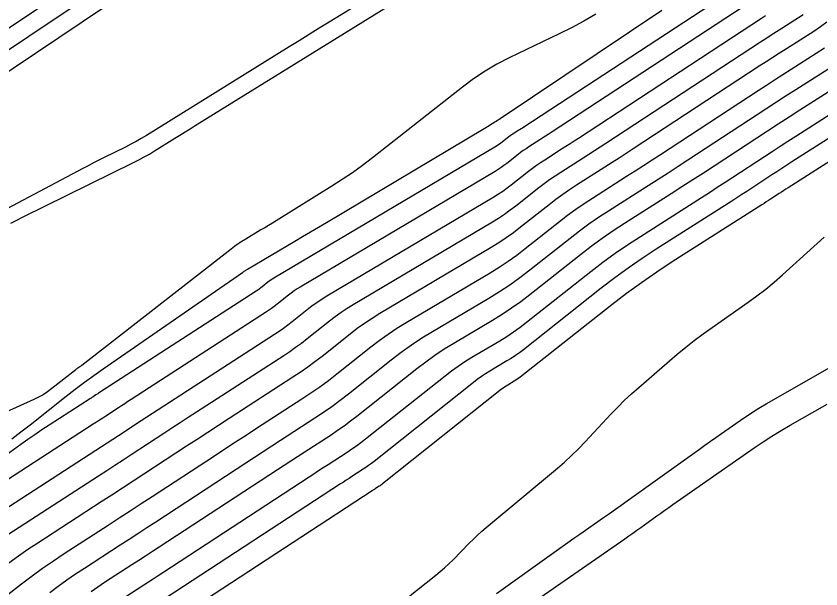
# Model space of a CAD drawing. Extents: x 1768942 to 1774819, y 723037 to 732099.
# Drawn here: x 1770301 to 1770364.5, y 726314.7 to 726359.9 of the extents above; entities that cross this region are included whole.
import ezdxf

# ---------------------------------------------------------------- set-up
doc = ezdxf.new("R2010")
doc.units = 0
doc.layers.add('R_Contours', color=7, linetype='Continuous')

msp = doc.modelspace()

# ---------------------------------------------------------------- linework, layer by layer
at = {"layer": 'R_Contours'}
for points in [[(1770360.018, 726363.543), (1770341.071, 726351.133), (1770340.964, 726351.063), (1770340.857, 726350.994), (1770340.75, 726350.925), (1770340.643, 726350.857), (1770340.213, 726350.583), (1770340.107, 726350.513), (1770340.002, 726350.441), (1770339.9, 726350.366), (1770339.799, 726350.289), (1770339.364, 726349.946), (1770339.257, 726349.864), (1770339.148, 726349.786), (1770339.036, 726349.712), (1770338.921, 726349.641), (1770321.343, 726339.213), (1770321.221, 726339.137), (1770321.101, 726339.058), (1770320.985, 726338.975), (1770320.871, 726338.887), (1770320.42, 726338.53), (1770320.306, 726338.442), (1770320.191, 726338.356), (1770320.073, 726338.274), (1770319.953, 726338.195), (1770307.499, 726330.132), (1770307.447, 726330.099), (1770307.394, 726330.065), (1770307.342, 726330.031), (1770307.29, 726329.997), (1770307.082, 726329.86), (1770307.03, 726329.826), (1770306.978, 726329.792), (1770306.925, 726329.758), (1770306.873, 726329.725), (1770303.597, 726327.606), (1770303.036, 726327.238), (1770302.48, 726326.863), (1770301.928, 726326.481), (1770301.382, 726326.091), (1770294.688, 726321.258)], [(1770305.564, 726362.4), (1770297.303, 726356.873)], [(1770359.931, 726361.641), (1770343.232, 726350.703), (1770343.013, 726350.56), (1770342.793, 726350.418), (1770342.574, 726350.277), (1770342.353, 726350.136), (1770341.472, 726349.574), (1770341.253, 726349.431), (1770341.039, 726349.283), (1770340.828, 726349.129), (1770340.621, 726348.97), (1770339.729, 726348.266), (1770339.509, 726348.099), (1770339.284, 726347.939), (1770339.054, 726347.786), (1770338.819, 726347.641), (1770323.433, 726338.513), (1770323.19, 726338.363), (1770322.953, 726338.206), (1770322.721, 726338.041), (1770322.495, 726337.867), (1770321.602, 726337.158), (1770321.376, 726336.984), (1770321.147, 726336.815), (1770320.913, 726336.651), (1770320.676, 726336.494), (1770310.079, 726329.634), (1770309.829, 726329.472), (1770309.579, 726329.309), (1770309.33, 726329.147), (1770309.08, 726328.984), (1770308.083, 726328.331), (1770307.833, 726328.168), (1770307.584, 726328.006), (1770307.334, 726327.844), (1770307.084, 726327.682), (1770295.624, 726320.27)], [(1770328.884, 726361.389), (1770325.72, 726359.423), (1770324.929, 726358.932), (1770324.138, 726358.441), (1770323.346, 726357.95), (1770322.555, 726357.46), (1770311.281, 726350.477), (1770310.878, 726350.234), (1770310.47, 726350.001), (1770310.056, 726349.777), (1770309.636, 726349.564), (1770307.947, 726348.731), (1770307.526, 726348.521), (1770307.106, 726348.308), (1770306.687, 726348.092), (1770306.27, 726347.874), (1770296.83, 726342.878)], [(1770297.218, 726355.122), (1770306.765, 726361.51)], [(1770300.574, 726343.546), (1770301.067, 726343.796), (1770301.562, 726344.042), (1770310.273, 726348.34), (1770310.694, 726348.555), (1770311.11, 726348.779), (1770311.52, 726349.013), (1770311.925, 726349.257), (1770313.533, 726350.253), (1770313.935, 726350.502), (1770314.337, 726350.751), (1770314.738, 726351), (1770315.14, 726351.25), (1770331.267, 726361.271)], [(1770297.133, 726353.371), (1770307.967, 726360.62)], [(1770346.757, 726360.039), (1770345.814, 726359.489), (1770344.854, 726358.971), (1770343.876, 726358.483), (1770339.93, 726356.595), (1770338.959, 726356.098), (1770338.02, 726355.549), (1770337.113, 726354.95), (1770336.238, 726354.299), (1770329.123, 726348.701), (1770328.347, 726348.108), (1770327.554, 726347.537), (1770326.746, 726346.988), (1770325.922, 726346.463), (1770321.528, 726343.746), (1770321.229, 726343.562), (1770320.93, 726343.379), (1770320.629, 726343.198), (1770320.328, 726343.018), (1770319.123, 726342.3), (1770318.824, 726342.117), (1770318.532, 726341.924), (1770318.246, 726341.722), (1770317.966, 726341.511), (1770306.178, 726332.331), (1770306.14, 726332.302), (1770306.101, 726332.273), (1770306.062, 726332.244), (1770306.022, 726332.216), (1770305.863, 726332.106), (1770305.823, 726332.078), (1770305.784, 726332.05), (1770305.745, 726332.021), (1770305.707, 726331.991), (1770303.812, 726330.495), (1770303.477, 726330.247), (1770303.128, 726330.02), (1770302.767, 726329.816), (1770302.392, 726329.633), (1770292.424, 726325.139)], [(1770297.985, 726319.618), (1770307.294, 726325.639), (1770307.742, 726325.929), (1770308.19, 726326.219), (1770308.637, 726326.511), (1770309.084, 726326.803), (1770310.87, 726327.971), (1770311.317, 726328.263), (1770311.764, 726328.554), (1770312.212, 726328.845), (1770312.66, 726329.135), (1770321.399, 726334.793), (1770321.754, 726335.029), (1770322.103, 726335.273), (1770322.446, 726335.526), (1770322.783, 726335.787), (1770324.12, 726336.847), (1770324.458, 726337.107), (1770324.805, 726337.354), (1770325.159, 726337.59), (1770325.522, 726337.813), (1770338.717, 726345.642), (1770339.073, 726345.861), (1770339.421, 726346.091), (1770339.761, 726346.333), (1770340.093, 726346.586), (1770341.442, 726347.651), (1770341.756, 726347.892), (1770342.075, 726348.124), (1770342.4, 726348.349), (1770342.73, 726348.566), (1770344.064, 726349.415), (1770344.397, 726349.628), (1770344.73, 726349.842), (1770345.061, 726350.057), (1770345.392, 726350.273), (1770359.843, 726359.738), (1770360.147, 726359.936)], [(1770363.126, 726359.997), (1770361.437, 726358.922), (1770361.015, 726358.652), (1770360.595, 726358.381), (1770360.175, 726358.109), (1770359.755, 726357.835), (1770347.553, 726349.843), (1770347.11, 726349.554), (1770346.666, 726349.266), (1770346.221, 726348.98), (1770345.775, 726348.694), (1770343.988, 726347.557), (1770343.546, 726347.267), (1770343.111, 726346.966), (1770342.684, 726346.655), (1770342.264, 726346.332), (1770340.458, 726344.907), (1770340.013, 726344.568), (1770339.557, 726344.244), (1770339.092, 726343.935), (1770338.615, 726343.642), (1770327.612, 726337.113), (1770327.129, 726336.816), (1770326.657, 726336.502), (1770326.195, 726336.173), (1770325.745, 726335.828), (1770323.965, 726334.415), (1770323.516, 726334.068), (1770323.059, 726333.731), (1770322.595, 726333.406), (1770322.122, 726333.092), (1770315.24, 726328.637), (1770314.594, 726328.218), (1770313.949, 726327.799), (1770313.304, 726327.379), (1770312.66, 726326.958), (1770310.085, 726325.274), (1770309.44, 726324.853), (1770308.796, 726324.433), (1770308.15, 726324.014), (1770307.505, 726323.596), (1770300.346, 726318.966)], [(1770300.659, 726326.532), (1770301.381, 726327.083), (1770302.098, 726327.642), (1770304.952, 726329.895), (1770305.67, 726330.453), (1770306.396, 726330.999), (1770307.131, 726331.533), (1770307.874, 726332.056), (1770318.866, 726339.656), (1770318.902, 726339.681), (1770318.939, 726339.706), (1770318.975, 726339.73), (1770319.012, 726339.754), (1770319.23, 726339.895), (1770319.238, 726339.901), (1770319.248, 726339.909), (1770319.254, 726339.913), (1770322.994, 726342.132), (1770323.618, 726342.502), (1770324.242, 726342.872), (1770324.865, 726343.243), (1770325.489, 726343.614), (1770337.943, 726351.025), (1770338.05, 726351.089), (1770338.156, 726351.154), (1770338.262, 726351.218), (1770338.368, 726351.284), (1770338.792, 726351.545), (1770338.897, 726351.611), (1770339.002, 726351.678), (1770339.107, 726351.746), (1770339.21, 726351.815), (1770351.972, 726360.373)], [(1770365.011, 726359.416), (1770364.496, 726359.043), (1770363.965, 726358.69), (1770361.812, 726357.318), (1770361.274, 726356.974), (1770360.738, 726356.629), (1770360.202, 726356.282), (1770359.668, 726355.933), (1770349.714, 726349.413), (1770349.159, 726349.051), (1770348.602, 726348.69), (1770348.044, 726348.331), (1770347.485, 726347.974), (1770345.247, 726346.548), (1770344.692, 726346.185), (1770344.147, 726345.808), (1770343.612, 726345.417), (1770343.086, 726345.013), (1770340.822, 726343.227), (1770340.265, 726342.802), (1770339.694, 726342.396), (1770339.11, 726342.009), (1770338.513, 726341.642), (1770329.701, 726336.414), (1770329.098, 726336.042), (1770328.508, 726335.65), (1770327.932, 726335.239), (1770327.37, 726334.808), (1770325.147, 726333.044), (1770324.586, 726332.61), (1770324.016, 726332.19), (1770323.435, 726331.783), (1770322.845, 726331.391), (1770317.82, 726328.138), (1770316.977, 726327.592), (1770316.134, 726327.044), (1770315.292, 726326.495), (1770314.45, 726325.946), (1770311.085, 726323.745), (1770310.244, 726323.195), (1770309.402, 726322.646), (1770308.559, 726322.099), (1770307.715, 726321.553), (1770302.708, 726318.314), (1770301.935, 726317.803), (1770301.174, 726317.275), (1770300.424, 726316.731)], [(1770295.91, 726310.813), (1770301.436, 726315.102), (1770302.259, 726315.726), (1770303.094, 726316.332), (1770303.943, 726316.921), (1770304.804, 726317.491), (1770308.274, 726319.735), (1770309.141, 726320.297), (1770310.008, 726320.86), (1770310.874, 726321.423), (1770311.739, 726321.988), (1770316.653, 726325.203), (1770317.485, 726325.746), (1770318.318, 726326.289), (1770319.152, 726326.831), (1770319.987, 726327.372), (1770323.567, 726329.69), (1770324.276, 726330.161), (1770324.972, 726330.648), (1770325.656, 726331.152), (1770326.329, 726331.672), (1770328.995, 726333.788), (1770329.669, 726334.305), (1770330.36, 726334.798), (1770331.067, 726335.268), (1770331.791, 726335.714), (1770338.411, 726339.642), (1770339.129, 726340.084), (1770339.831, 726340.548), (1770340.517, 726341.036), (1770341.187, 726341.547), (1770343.908, 726343.694), (1770344.54, 726344.18), (1770345.183, 726344.65), (1770345.838, 726345.103), (1770346.505, 726345.539), (1770349.196, 726347.253), (1770349.867, 726347.682), (1770350.538, 726348.114), (1770351.207, 726348.548), (1770351.875, 726348.984), (1770359.58, 726354.03), (1770360.23, 726354.454), (1770360.881, 726354.876), (1770361.534, 726355.296), (1770362.187, 726355.714), (1770364.805, 726357.382)], [(1770303.663, 726314.402), (1770304.33, 726314.909), (1770305.007, 726315.401), (1770305.695, 726315.878), (1770306.394, 726316.34), (1770309.208, 726318.16), (1770309.912, 726318.616), (1770310.615, 726319.072), (1770311.317, 726319.529), (1770312.018, 726319.988), (1770319.142, 726324.647), (1770319.822, 726325.092), (1770320.503, 726325.535), (1770321.184, 726325.978), (1770321.865, 726326.419), (1770324.593, 726328.185), (1770325.269, 726328.634), (1770325.933, 726329.099), (1770326.587, 726329.58), (1770327.229, 726330.077), (1770330.619, 726332.768), (1770331.406, 726333.371), (1770332.212, 726333.946), (1770333.037, 726334.494), (1770333.881, 726335.014), (1770338.309, 726337.642), (1770339.148, 726338.158), (1770339.967, 726338.701), (1770340.768, 726339.271), (1770341.551, 726339.868), (1770344.73, 726342.376), (1770345.468, 726342.943), (1770346.219, 726343.491), (1770346.985, 726344.02), (1770347.763, 726344.53), (1770350.906, 726346.532), (1770351.691, 726347.034), (1770352.474, 726347.538), (1770353.256, 726348.045), (1770354.036, 726348.554), (1770359.492, 726352.128), (1770360.258, 726352.627), (1770361.024, 726353.124), (1770361.793, 726353.619), (1770362.562, 726354.111), (1770365.645, 726356.075)], [(1770366.485, 726354.767), (1770362.865, 726352.461), (1770362.016, 726351.918), (1770361.167, 726351.372), (1770360.321, 726350.823), (1770359.476, 726350.272), (1770356.101, 726348.061), (1770355.257, 726347.51), (1770354.41, 726346.962), (1770353.562, 726346.416), (1770352.713, 726345.872), (1770349.022, 726343.522), (1770348.131, 726342.938), (1770347.256, 726342.333), (1770346.396, 726341.706), (1770345.551, 726341.057), (1770341.544, 726337.895), (1770340.837, 726337.355), (1770340.113, 726336.84), (1770339.372, 726336.35), (1770338.615, 726335.883), (1770335.552, 726334.066), (1770334.794, 726333.599), (1770334.054, 726333.108), (1770333.331, 726332.592), (1770332.625, 726332.051), (1770327.903, 726328.303), (1770327.405, 726327.918), (1770326.899, 726327.545), (1770326.383, 726327.184), (1770325.859, 726326.836), (1770323.744, 726325.466), (1770323.215, 726325.124), (1770322.687, 726324.781), (1770322.159, 726324.437), (1770321.632, 726324.092), (1770312.298, 726317.987), (1770311.76, 726317.636), (1770311.221, 726317.285), (1770310.682, 726316.935), (1770310.143, 726316.585), (1770307.984, 726315.189), (1770307.448, 726314.834), (1770306.92, 726314.469)], [(1770309.574, 726314.038), (1770311.077, 726315.01), (1770311.452, 726315.254), (1770311.828, 726315.497), (1770312.203, 726315.742), (1770312.577, 726315.986), (1770324.122, 726323.537), (1770324.496, 726323.782), (1770324.871, 726324.026), (1770325.247, 726324.27), (1770325.622, 726324.514), (1770327.125, 726325.487), (1770327.498, 726325.734), (1770327.864, 726325.99), (1770328.224, 726326.256), (1770328.578, 726326.529), (1770334.86, 726331.515), (1770335.369, 726331.905), (1770335.891, 726332.278), (1770336.425, 726332.632), (1770336.972, 726332.969), (1770339.183, 726334.281), (1770339.729, 726334.617), (1770340.264, 726334.972), (1770340.786, 726335.343), (1770341.297, 726335.733), (1770346.373, 726339.738), (1770347.324, 726340.469), (1770348.292, 726341.175), (1770349.277, 726341.856), (1770350.28, 726342.513), (1770355.101, 726345.584), (1770355.725, 726345.983), (1770356.348, 726346.383), (1770356.969, 726346.786), (1770357.59, 726347.191), (1770360.068, 726348.814), (1770360.688, 726349.219), (1770361.309, 726349.622), (1770361.932, 726350.023), (1770362.556, 726350.422), (1770367.325, 726353.459)], [(1770368.164, 726352.152), (1770362.247, 726348.382), (1770361.849, 726348.127), (1770361.451, 726347.872), (1770361.055, 726347.614), (1770360.659, 726347.356), (1770359.078, 726346.321), (1770358.682, 726346.062), (1770358.286, 726345.805), (1770357.888, 726345.549), (1770357.49, 726345.295), (1770351.539, 726341.504), (1770350.423, 726340.774), (1770349.328, 726340.016), (1770348.252, 726339.231), (1770347.195, 726338.419), (1770341.05, 726333.57), (1770340.736, 726333.331), (1770340.415, 726333.103), (1770340.086, 726332.885), (1770339.751, 726332.678), (1770338.392, 726331.872), (1770338.056, 726331.665), (1770337.728, 726331.447), (1770337.407, 726331.218), (1770337.094, 726330.978), (1770329.252, 726324.756), (1770329.043, 726324.593), (1770328.829, 726324.436), (1770328.612, 726324.284), (1770328.392, 726324.137), (1770327.501, 726323.561), (1770327.278, 726323.417), (1770327.056, 726323.272), (1770326.834, 726323.127), (1770326.611, 726322.982), (1770312.857, 726313.986)], [(1770369.004, 726350.844), (1770361.937, 726346.342), (1770361.765, 726346.232), (1770361.593, 726346.121), (1770361.421, 726346.01), (1770361.25, 726345.898), (1770360.566, 726345.45), (1770360.395, 726345.338), (1770360.223, 726345.227), (1770360.051, 726345.116), (1770359.879, 726345.006), (1770352.797, 726340.495), (1770351.57, 726339.692), (1770350.364, 726338.858), (1770349.18, 726337.994), (1770348.017, 726337.1), (1770340.803, 726331.408), (1770340.686, 726331.319), (1770340.566, 726331.234), (1770340.444, 726331.153), (1770340.319, 726331.076), (1770339.812, 726330.775), (1770339.687, 726330.698), (1770339.565, 726330.617), (1770339.445, 726330.532), (1770339.329, 726330.442), (1770329.927, 726322.982), (1770329.861, 726322.931), (1770329.795, 726322.882), (1770329.727, 726322.834), (1770329.658, 726322.788), (1770329.379, 726322.608), (1770329.31, 726322.563), (1770329.24, 726322.518), (1770329.171, 726322.472), (1770329.101, 726322.427), (1770313.136, 726311.985)], [(1770320.917, 726305.319), (1770334.129, 726315.772), (1770334.484, 726316.062), (1770334.829, 726316.363), (1770335.164, 726316.674), (1770335.49, 726316.996), (1770336.773, 726318.306), (1770337.098, 726318.629), (1770337.43, 726318.944), (1770337.771, 726319.25), (1770338.119, 726319.547), (1770343.728, 726324.215), (1770344.3, 726324.707), (1770344.856, 726325.216), (1770345.396, 726325.743), (1770345.919, 726326.288), (1770347.978, 726328.5), (1770348.5, 726329.046), (1770349.037, 726329.576), (1770349.588, 726330.091), (1770350.154, 726330.591), (1770353.196, 726333.205), (1770353.861, 726333.761), (1770354.539, 726334.3), (1770355.231, 726334.822), (1770355.936, 726335.327), (1770358.783, 726337.31), (1770359.486, 726337.817), (1770360.172, 726338.345), (1770360.841, 726338.895), (1770361.492, 726339.467), (1770364.785, 726342.451)], [(1770338.922, 726314.32), (1770343.634, 726317.699), (1770344.099, 726318.031), (1770344.564, 726318.361), (1770345.031, 726318.689), (1770345.499, 726319.016), (1770347.374, 726320.32), (1770347.842, 726320.646), (1770348.309, 726320.975), (1770348.775, 726321.305), (1770349.239, 726321.637), (1770354.942, 726325.73), (1770355.373, 726326.039), (1770355.806, 726326.346), (1770356.24, 726326.651), (1770356.675, 726326.955), (1770358.418, 726328.167), (1770358.857, 726328.465), (1770359.302, 726328.753), (1770359.754, 726329.031), (1770360.211, 726329.299), (1770375.278, 726337.897)], [(1770341.684, 726313.532), (1770349.045, 726318.65), (1770349.363, 726318.872), (1770349.681, 726319.096), (1770349.998, 726319.32), (1770350.313, 726319.546), (1770351.575, 726320.452), (1770351.891, 726320.678), (1770352.208, 726320.902), (1770352.526, 726321.126), (1770352.844, 726321.348), (1770359.272, 726325.818), (1770359.966, 726326.29), (1770360.67, 726326.746), (1770361.385, 726327.186), (1770362.109, 726327.61), (1770365.027, 726329.275)]]:
    msp.add_lwpolyline(points, dxfattribs=at)

doc.saveas('drawing.dxf')
